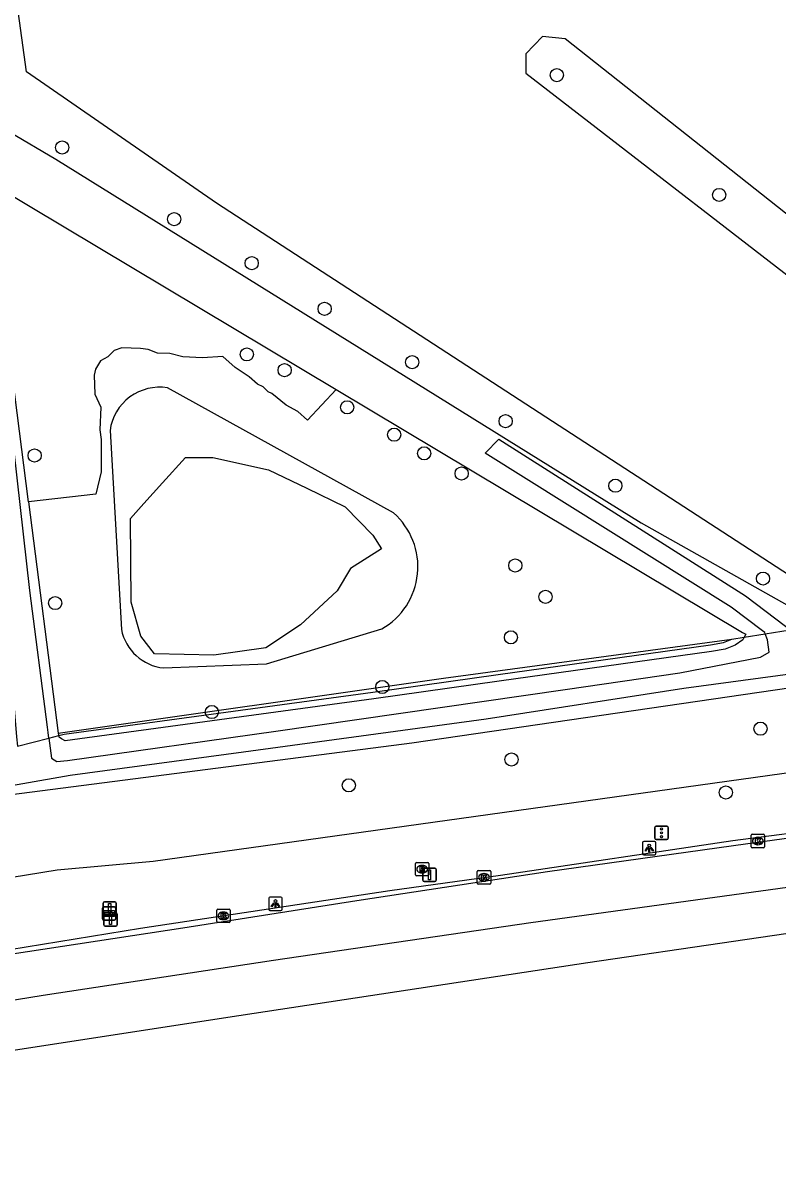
# Model space of a CAD drawing. Extents: x 162722 to 165099, y 384721 to 386283.
# Drawn here: x 164850.8 to 164906.9, y 385145.4 to 385231.4 of the extents above; entities that cross this region are included whole.
import ezdxf

# ---------------------------------------------------------------- set-up
doc = ezdxf.new("R2010")
doc.units = 0
for name, color, linetype in [('IMGEO_Afsluitpaal', 7, 'Continuous'), ('IMGEO_Berm_groen', 7, 'Continuous'), ('IMGEO_Berm_open', 7, 'Continuous'), ('IMGEO_Boom', 7, 'Continuous'), ('IMGEO_Grasland_overig', 7, 'Continuous'), ('IMGEO_Groenvoorziening', 7, 'Continuous'), ('IMGEO_Hek', 7, 'Continuous'), ('IMGEO_Kolk', 7, 'Continuous'), ('IMGEO_Lichtpunt', 7, 'Continuous'), ('IMGEO_Loofbos', 7, 'Continuous'), ('IMGEO_Meer_plas_ven_vijver', 7, 'Continuous'), ('IMGEO_OVBaan_gesloten', 7, 'Continuous'), ('IMGEO_Rijbaan_regionaal_gesloten', 7, 'Continuous'), ('IMGEO_Rioolput', 7, 'Continuous'), ('IMGEO_Sloot', 7, 'Continuous'), ('IMGEO_Verkeersbordpaal', 7, 'Continuous'), ('IMGEO_Verkeersregelinstallatiepaal', 7, 'Continuous'), ('IMGEO_Waterloop', 7, 'Continuous'), ('IMGEO_Wegwijzer', 7, 'Continuous')]:
    doc.layers.add(name, color=color, linetype=linetype)

msp = doc.modelspace()

# ---------------------------------------------------------------- linework, layer by layer
at = {"layer": 'IMGEO_Afsluitpaal'}
for p, q in [((164880.502, 385167.649), (164880.502, 385168.449)), ((164880.502, 385168.449), (164880.502, 385167.649)), ((164880.602, 385168.549), (164881.392, 385168.549)), ((164881.392, 385168.549), (164880.602, 385168.549)), ((164881.492, 385168.449), (164881.492, 385167.649)), ((164881.492, 385167.649), (164881.492, 385168.449)), ((164881.392, 385167.549), (164880.602, 385167.549)), ((164880.602, 385167.549), (164881.392, 385167.549))]:
    msp.add_line(p, q, dxfattribs=at)
msp.add_lwpolyline([(164880.922, 385168.424), (164881.072, 385168.424), (164881.072, 385167.674), (164880.922, 385167.674), (164880.922, 385168.424)], dxfattribs=at)
for centre, start, end in [((164880.602, 385168.449), 90, 180), ((164880.602, 385168.449), 90, 180), ((164881.392, 385168.449), 0, 90), ((164881.392, 385168.449), 360, 90), ((164880.602, 385167.649), 180, 270), ((164880.602, 385167.649), 180, 270), ((164881.392, 385167.649), 270, 0), ((164881.392, 385167.649), 270, 0)]:
    msp.add_arc(centre, 0.1, start, end, dxfattribs=at)
at = {"layer": 'IMGEO_Berm_groen'}
for points in [[(165053.347, 385195.235), (165050.867, 385194.892), (165047.879, 385194.968), (165020.754, 385191.117), (164968.362, 385183.813), (164968.099, 385183.778), (164951.242, 385181.517), (164918.73, 385177.161), (164860.451, 385169.035), (164853.324, 385168.402), (164822.912, 385163.455), (164793.252, 385158.032), (164763.421, 385152.41), (164747.386, 385149.269)], [(164904.385, 385185.72), (164904.287, 385185.535), (164903.704, 385185.129), (164902.977, 385184.83), (164901.964, 385184.661), (164886.173, 385182.447), (164876.853, 385181.141), (164853.915, 385178.022), (164853.648, 385178.168), (164853.483, 385178.289), (164853.453, 385178.415)], [(164903.463, 385185.57), (164904.385, 385185.72)], [(164853.453, 385178.415), (164853.847, 385178.518), (164876.785, 385181.636), (164886.103, 385182.942), (164901.889, 385185.155), (164902.839, 385185.314), (164903.463, 385185.57)], [(164911.449, 385182.479), (164879.683, 385177.83), (164847.614, 385173.706), (164820.893, 385169.445), (164793.841, 385164.825), (164766.276, 385160.23), (164742.289, 385155.344), (164732.624, 385155.023), (164731.37, 385154.669), (164730.582, 385153.876), (164729.845, 385151.403), (164729.489, 385150.153)]]:
    msp.add_lwpolyline(points, dxfattribs=at)
at = {"layer": 'IMGEO_Berm_open'}
msp.add_lwpolyline([(164748.25, 385145.448), (164754.294, 385146.524), (164763.118, 385148.039), (164771.683, 385149.514), (164781.432, 385151.24), (164790.001, 385152.706), (164797.988, 385154.071), (164809.054, 385155.829), (164817.676, 385157.191), (164832.526, 385159.59), (164849.806, 385162.5), (164859.528, 385164.078), (164878.043, 385166.894), (164886.266, 385168.037), (164903.531, 385170.617), (164918.855, 385172.593)], dxfattribs=at)
at = {"layer": 'IMGEO_Boom'}
for centre in [(164890.46, 385227.507), (164853.698, 385222.122), (164902.526, 385218.598), (164862.029, 385216.8), (164867.784, 385213.526), (164873.205, 385210.128), (164867.419, 385206.742), (164879.711, 385206.165), (164870.231, 385205.572), (164874.883, 385202.812), (164886.657, 385201.778), (164878.372, 385200.772), (164851.652, 385199.225), (164880.602, 385199.387), (164883.388, 385197.892), (164894.814, 385196.983), (164887.374, 385191.051), (164905.784, 385190.076), (164889.617, 385188.72), (164853.179, 385188.256), (164887.05, 385185.708), (164877.491, 385182.017), (164864.819, 385180.155), (164905.596, 385178.917), (164887.097, 385176.628), (164875.003, 385174.706), (164903.027, 385174.172)]:
    msp.add_circle(centre, 0.489, dxfattribs=at)
at = {"layer": 'IMGEO_Grasland_overig'}
for points in [[(164910.641, 385188.43), (164865.161, 385217.981), (164851.057, 385227.755), (164845.818, 385265.689), (164843.701, 385270.98), (164838.434, 385273.618), (164833.076, 385274.808), (164791.255, 385276.446), (164791.049, 385329.189), (164828.149, 385339.674), (164852.932, 385346.413), (164860.059, 385346.98), (164859.395, 385332.725), (164856.401, 385311.197), (164883.623, 385302.383), (164926.719, 385288.44)], [(164922.058, 385205.687), (164891.087, 385230.214), (164889.402, 385230.384), (164888.154, 385229.08), (164888.154, 385227.652), (164913.113, 385208.371)], [(164849.784, 385223.285), (164853.217, 385221.254), (164896.724, 385194.229), (164909.304, 385187.127), (164909.863, 385186.831), (164910.177, 385186.66)], [(164874.052, 385204.133), (164904.251, 385186.064), (164904.502, 385185.942), (164904.385, 385185.72)], [(164851.21, 385195.78), (164853.409, 385178.593)], [(164904.385, 385185.72), (164905.952, 385185.974)], [(164852.709, 385178.22), (164853.453, 385178.415)], [(164853.409, 385178.593), (164853.453, 385178.415)]]:
    msp.add_lwpolyline(points, dxfattribs=at)
at = {"layer": 'IMGEO_Groenvoorziening'}
for points in [[(164878.332, 385194.953), (164861.534, 385204.257)], [(164857.255, 385201.095), (164858.099, 385186.291)], [(164861.241, 385183.436), (164868.891, 385183.749), (164877.459, 385186.337)], [(164853.409, 385178.593), (164882.047, 385182.67), (164903.463, 385185.57)]]:
    msp.add_lwpolyline(points, dxfattribs=at)
for centre, radius, start, end in [((164860.941, 385200.584), 3.721, 80.82431, 172.10135), ((164874.81, 385190.958), 5.326, 299.82521, 48.6035), ((164861.607, 385186.995), 3.578, 191.35167, 264.12818)]:
    msp.add_arc(centre, radius, start, end, dxfattribs=at)
at = {"layer": 'IMGEO_Hek'}
msp.add_lwpolyline([(164853.409, 385178.593), (164882.047, 385182.67), (164903.463, 385185.57), (164904.385, 385185.72)], dxfattribs=at)
at = {"layer": 'IMGEO_Kolk'}
for p, q in [((164904.975, 385171.068), (164905.827, 385171.068)), ((164904.9, 385170.142), (164904.9, 385170.994)), ((164905.411, 385170.288), (164905.386, 385170.288)), ((164905.388, 385170.848), (164905.413, 385170.848)), ((164905.901, 385170.994), (164905.901, 385170.142)), ((164905.827, 385170.068), (164904.975, 385170.068)), ((164884.546, 385167.438), (164884.546, 385168.29)), ((164884.621, 385168.364), (164885.473, 385168.364)), ((164885.057, 385167.584), (164885.032, 385167.584)), ((164885.034, 385168.144), (164885.059, 385168.144)), ((164885.547, 385168.29), (164885.547, 385167.438)), ((164885.473, 385167.364), (164884.621, 385167.364)), ((164865.184, 385164.574), (164865.184, 385165.426)), ((164865.259, 385165.5), (164866.111, 385165.5)), ((164865.672, 385165.28), (164865.697, 385165.28)), ((164866.185, 385165.426), (164866.185, 385164.574)), ((164866.111, 385164.5), (164865.259, 385164.5)), ((164865.695, 385164.72), (164865.67, 385164.72))]:
    msp.add_line(p, q, dxfattribs=at)
for points in [[(164904.975, 385171.068), (164905.827, 385171.068)], [(164904.9, 385170.142), (164904.9, 385170.994)], [(164905.221, 385170.768), (164905.344, 385170.768), (164905.344, 385170.617), (164905.474, 385170.768), (164905.638, 385170.768), (164905.492, 385170.617), (164905.645, 385170.368), (164905.493, 385170.368), (164905.408, 385170.532), (164905.344, 385170.465), (164905.344, 385170.368), (164905.221, 385170.368), (164905.221, 385170.768)], [(164905.901, 385170.994), (164905.901, 385170.142)], [(164905.827, 385170.068), (164904.975, 385170.068)], [(164884.546, 385167.438), (164884.546, 385168.29)], [(164884.621, 385168.364), (164885.473, 385168.364)], [(164884.867, 385168.064), (164884.99, 385168.064), (164884.99, 385167.913), (164885.12, 385168.064), (164885.284, 385168.064), (164885.138, 385167.913), (164885.291, 385167.664), (164885.139, 385167.664), (164885.054, 385167.828), (164884.99, 385167.761), (164884.99, 385167.664), (164884.867, 385167.664), (164884.867, 385168.064)], [(164885.547, 385168.29), (164885.547, 385167.438)], [(164885.473, 385167.364), (164884.621, 385167.364)], [(164865.184, 385164.574), (164865.184, 385165.426)], [(164865.259, 385165.5), (164866.111, 385165.5)], [(164865.505, 385165.2), (164865.628, 385165.2), (164865.628, 385165.049), (164865.758, 385165.2), (164865.922, 385165.2), (164865.776, 385165.049), (164865.929, 385164.8), (164865.777, 385164.8), (164865.692, 385164.964), (164865.628, 385164.897), (164865.628, 385164.8), (164865.505, 385164.8), (164865.505, 385165.2)], [(164866.185, 385165.426), (164866.185, 385164.574)], [(164866.111, 385164.5), (164865.259, 385164.5)]]:
    msp.add_lwpolyline(points, dxfattribs=at)
for centre, start, end in [((164904.977, 385170.992), 91.55205, 178.44795), ((164904.977, 385170.992), 91.55205, 178.44795), ((164905.825, 385170.992), 1.55205, 88.44795), ((164905.825, 385170.992), 1.55205, 88.44795), ((164904.977, 385170.144), 181.55205, 268.44795), ((164904.977, 385170.144), 181.55205, 268.44795), ((164905.825, 385170.144), 271.55205, 358.44795), ((164905.825, 385170.144), 271.55205, 358.44795), ((164884.623, 385168.288), 91.55205, 178.44795), ((164884.623, 385168.288), 91.55205, 178.44795), ((164885.471, 385168.288), 1.55205, 88.44795), ((164885.471, 385168.288), 1.55205, 88.44795), ((164884.623, 385167.44), 181.55205, 268.44795), ((164884.623, 385167.44), 181.55205, 268.44795), ((164885.471, 385167.44), 271.55205, 358.44795), ((164885.471, 385167.44), 271.55205, 358.44795), ((164865.261, 385165.424), 91.55205, 178.44795), ((164865.261, 385165.424), 91.55205, 178.44795), ((164866.109, 385165.424), 1.55205, 88.44795), ((164866.109, 385165.424), 1.55205, 88.44795), ((164865.261, 385164.576), 181.55205, 268.44795), ((164865.261, 385164.576), 181.55205, 268.44795), ((164866.109, 385164.576), 271.55205, 358.44795), ((164866.109, 385164.576), 271.55205, 358.44795)]:
    msp.add_arc(centre, 0.0765, start, end, dxfattribs=at)
for centre, major_axis, ratio, start_param, end_param in [((164905.387, 385170.568), (-0.387, 0.002), 0.722429, 4.712389, 7.853982), ((164905.412, 385170.568), (-0.39, 0.002), 0.717154, 1.570796, 4.712389), ((164885.033, 385167.864), (-0.387, 0.002), 0.722429, 4.712389, 7.853982), ((164885.058, 385167.864), (-0.39, 0.002), 0.717154, 1.570796, 4.712389), ((164865.671, 385165), (-0.387, 0.002), 0.722429, 4.712389, 7.853982), ((164865.696, 385165), (-0.39, 0.002), 0.717154, 1.570796, 4.712389)]:
    msp.add_ellipse(centre, major_axis=major_axis, ratio=ratio, start_param=start_param, end_param=end_param, dxfattribs=at)
at = {"layer": 'IMGEO_Lichtpunt'}
for p, q in [((164896.835, 385170.436), (164896.835, 385169.629)), ((164896.835, 385170.436), (164896.835, 385169.629)), ((164897.737, 385170.531), (164896.929, 385170.531)), ((164897.737, 385170.531), (164896.929, 385170.531)), ((164897.831, 385169.629), (164897.831, 385170.436)), ((164897.831, 385169.629), (164897.831, 385170.436)), ((164896.929, 385169.535), (164897.737, 385169.535)), ((164896.929, 385169.535), (164897.737, 385169.535)), ((164869.05, 385166.309), (164869.05, 385165.502)), ((164869.05, 385166.309), (164869.05, 385165.502)), ((164869.952, 385166.404), (164869.144, 385166.404)), ((164869.952, 385166.404), (164869.144, 385166.404)), ((164870.046, 385165.502), (164870.046, 385166.309)), ((164870.046, 385165.502), (164870.046, 385166.309)), ((164869.144, 385165.408), (164869.952, 385165.408)), ((164869.144, 385165.408), (164869.952, 385165.408))]:
    msp.add_line(p, q, dxfattribs=at)
for points in [[(164897.209, 385170.1), (164897.248, 385170.072), (164897.06, 385169.81), (164897.022, 385169.837), (164897.209, 385170.1)], [(164897.311, 385170.052), (164897.358, 385170.052), (164897.358, 385169.73), (164897.311, 385169.73), (164897.311, 385170.052)], [(164897.421, 385170.072), (164897.459, 385170.099), (164897.646, 385169.837), (164897.607, 385169.809), (164897.421, 385170.072)], [(164869.424, 385165.973), (164869.463, 385165.945), (164869.275, 385165.683), (164869.237, 385165.71), (164869.424, 385165.973)], [(164869.526, 385165.925), (164869.573, 385165.925), (164869.573, 385165.603), (164869.526, 385165.603), (164869.526, 385165.925)], [(164869.636, 385165.945), (164869.674, 385165.972), (164869.861, 385165.71), (164869.822, 385165.682), (164869.636, 385165.945)]]:
    msp.add_lwpolyline(points, dxfattribs=at)
for centre in [(164897.334, 385170.234), (164869.549, 385166.107)]:
    msp.add_circle(centre, 0.0994, dxfattribs=at)
for centre, start, end in [((164896.929, 385170.436), 90, 180), ((164896.929, 385170.436), 90, 180), ((164897.737, 385170.436), 0, 90), ((164897.737, 385170.436), 0, 90), ((164896.929, 385169.629), 180, 270), ((164896.929, 385169.629), 180, 270), ((164897.737, 385169.629), 270, 0), ((164897.737, 385169.629), 270, 360), ((164869.144, 385166.309), 90, 180), ((164869.144, 385166.309), 90, 180), ((164869.952, 385166.309), 0, 90), ((164869.952, 385166.309), 0, 90), ((164869.144, 385165.502), 180, 270), ((164869.144, 385165.502), 180, 270), ((164869.952, 385165.502), 270, 0), ((164869.952, 385165.502), 270, 360)]:
    msp.add_arc(centre, 0.0946, start, end, dxfattribs=at)
at = {"layer": 'IMGEO_Loofbos'}
for points in [[(164848.771, 385219.259), (164874.052, 385204.133)], [(164851.21, 385195.78), (164849.343, 385210.379), (164848.983, 385212.397)], [(164874.052, 385204.133), (164871.936, 385201.845), (164871.224, 385202.489), (164870.343, 385202.965), (164869.291, 385203.847), (164869.02, 385203.949), (164868.647, 385204.322), (164868.206, 385204.526), (164867.601, 385205.073), (164866.545, 385205.781), (164865.629, 385206.596), (164864.137, 385206.494), (164862.679, 385206.562), (164861.695, 385206.799), (164860.78, 385206.833), (164860.101, 385207.105), (164859.525, 385207.173), (164858.123, 385207.224), (164857.558, 385207.037), (164857.083, 385206.562), (164856.541, 385206.256), (164856.168, 385205.645), (164856.066, 385205.204), (164856.134, 385203.779), (164856.575, 385202.829), (164856.507, 385201.132), (164856.608, 385200.419), (164856.608, 385198.01), (164856.211, 385196.346), (164851.21, 385195.78)]]:
    msp.add_lwpolyline(points, dxfattribs=at)
at = {"layer": 'IMGEO_Meer_plas_ven_vijver'}
for points in [[(164905.952, 385185.974), (164905.914, 385186.073), (164905.755, 385186.193), (164903.423, 385187.962), (164885.144, 385199.402), (164886.159, 385200.443), (164904.478, 385188.806), (164907.451, 385186.545), (164907.806, 385186.275)], [(164862.866, 385199.088), (164864.888, 385199.088), (164869.024, 385198.168), (164871.873, 385196.789), (164874.722, 385195.41), (164876.776, 385193.311), (164877.433, 385192.285), (164875.135, 385190.814), (164874.125, 385189.159), (164871.413, 385186.631), (164868.84, 385184.93), (164864.98, 385184.378), (164860.569, 385184.47), (164859.558, 385185.803), (164858.822, 385188.331), (164858.777, 385194.555), (164859.779, 385195.666), (164861.166, 385197.203), (164862.866, 385199.088)]]:
    msp.add_lwpolyline(points, dxfattribs=at)
at = {"layer": 'IMGEO_OVBaan_gesloten'}
for points in [[(164843.824, 385161.19), (164848.504, 385161.957), (164862.657, 385164.111), (164875.592, 385166.137), (164889.757, 385168.295), (164903.581, 385170.241), (164917.937, 385172.214), (164930.671, 385174.017), (164943.145, 385175.737), (164960.572, 385177.959), (164968.758, 385179.103)], [(164969.236, 385175.718), (164959.218, 385174.305), (164941.315, 385171.778), (164919.305, 385168.713), (164888.539, 385164.495), (164869.396, 385161.677), (164852.278, 385159.076), (164844.344, 385157.801)]]:
    msp.add_lwpolyline(points, dxfattribs=at)
at = {"layer": 'IMGEO_Rijbaan_regionaal_gesloten'}
msp.add_lwpolyline([(164969.689, 385172.509), (164953.757, 385170.207), (164929.434, 385166.798), (164914.423, 385164.672), (164892.759, 385161.5), (164866.02, 385157.449), (164844.898, 385154.191)], dxfattribs=at)
at = {"layer": 'IMGEO_Rioolput'}
for p, q in [((164879.955, 385168.043), (164879.955, 385168.895)), ((164880.03, 385168.969), (164880.882, 385168.969)), ((164880.443, 385168.749), (164880.468, 385168.749)), ((164880.956, 385168.895), (164880.956, 385168.043)), ((164880.882, 385167.969), (164880.03, 385167.969)), ((164880.466, 385168.189), (164880.441, 385168.189))]:
    msp.add_line(p, q, dxfattribs=at)
for points in [[(164879.955, 385168.043), (164879.955, 385168.895)], [(164880.03, 385168.969), (164880.882, 385168.969)], [(164880.544, 385168.667), (164880.292, 385168.669), (164880.292, 385168.269)], [(164880.292, 385168.269), (164880.416, 385168.269), (164880.416, 385168.431), (164880.427, 385168.431)], [(164880.47, 385168.588), (164880.416, 385168.588), (164880.416, 385168.507)], [(164880.416, 385168.507), (164880.468, 385168.507)], [(164880.956, 385168.895), (164880.956, 385168.043)], [(164880.882, 385167.969), (164880.03, 385167.969)], [(164880.474, 385168.402), (164880.545, 385168.269), (164880.685, 385168.269), (164880.62, 385168.395)]]:
    msp.add_lwpolyline(points, dxfattribs=at)
for centre, radius, start, end in [((164880.032, 385168.893), 0.0765, 91.55205, 178.44795), ((164880.032, 385168.893), 0.0765, 91.55205, 178.44795), ((164880.426, 385168.378), 0.0533, 26.02933, 88.69889), ((164880.452, 385168.696), 0.19, 274.7715, 282.96867), ((164880.476, 385168.492), 0.0964, 77.00612, 93.18647), ((164880.49, 385168.549), 0.0378, 276.66336, 79.67722), ((164880.543, 385168.557), 0.109, 350.36119, 89.41601), ((164880.541, 385168.557), 0.112, 277.58423, 350.98172), ((164880.525, 385168.342), 0.108, 29.51342, 73.79051), ((164880.88, 385168.893), 0.0765, 1.55205, 88.44795), ((164880.88, 385168.893), 0.0765, 1.55205, 88.44795), ((164880.032, 385168.045), 0.0765, 181.55205, 268.44795), ((164880.032, 385168.045), 0.0765, 181.55205, 268.44795), ((164880.88, 385168.045), 0.0765, 271.55205, 358.44795), ((164880.88, 385168.045), 0.0765, 271.55205, 358.44795)]:
    msp.add_arc(centre, radius, start, end, dxfattribs=at)
for centre, major_axis, ratio, start_param, end_param in [((164880.442, 385168.469), (-0.387, 0.002), 0.722429, 4.712389, 7.853982), ((164880.467, 385168.469), (-0.39, 0.002), 0.717154, 1.570796, 4.712389)]:
    msp.add_ellipse(centre, major_axis=major_axis, ratio=ratio, start_param=start_param, end_param=end_param, dxfattribs=at)
at = {"layer": 'IMGEO_Sloot'}
for points in [[(164852.709, 385178.22), (164852.906, 385176.725), (164853.304, 385176.483), (164854.089, 385176.563), (164869.567, 385178.743), (164891.074, 385181.823), (164899.593, 385183.072), (164905.591, 385184.232), (164906.247, 385184.597), (164906.122, 385185.529), (164905.952, 385185.974)], [(164905.952, 385185.974), (164907.806, 385186.275)], [(164911.307, 385183.45), (164899.902, 385181.914), (164885.215, 385179.626), (164867.188, 385177.161), (164854.302, 385175.448), (164843.716, 385173.571), (164821.91, 385170.579), (164801.242, 385167.149), (164785.378, 385164.375)], [(164850.369, 385177.609), (164852.709, 385178.22)]]:
    msp.add_lwpolyline(points, dxfattribs=at)
at = {"layer": 'IMGEO_Verkeersbordpaal'}
for p, q in [((164856.735, 385165.153), (164856.735, 385165.953)), ((164856.735, 385165.953), (164856.735, 385165.153)), ((164856.835, 385166.053), (164857.625, 385166.053)), ((164857.625, 385166.053), (164856.835, 385166.053)), ((164857.725, 385165.953), (164857.725, 385165.153)), ((164857.725, 385165.153), (164857.725, 385165.953)), ((164856.797, 385164.339), (164856.797, 385165.139)), ((164856.797, 385165.139), (164856.797, 385164.339)), ((164857.625, 385165.053), (164856.835, 385165.053)), ((164856.835, 385165.053), (164857.625, 385165.053)), ((164856.897, 385165.239), (164857.687, 385165.239)), ((164857.687, 385165.239), (164856.897, 385165.239)), ((164857.787, 385165.139), (164857.787, 385164.339)), ((164857.787, 385164.339), (164857.787, 385165.139)), ((164857.687, 385164.239), (164856.897, 385164.239)), ((164856.897, 385164.239), (164857.687, 385164.239))]:
    msp.add_line(p, q, dxfattribs=at)
for points in [[(164857.155, 385165.928), (164857.305, 385165.928), (164857.305, 385165.178), (164857.155, 385165.178), (164857.155, 385165.928)], [(164857.217, 385165.114), (164857.367, 385165.114), (164857.367, 385164.364), (164857.217, 385164.364), (164857.217, 385165.114)]]:
    msp.add_lwpolyline(points, dxfattribs=at)
for centre, start, end in [((164856.835, 385165.953), 90, 180), ((164856.835, 385165.953), 90, 180), ((164857.625, 385165.953), 0, 90), ((164857.625, 385165.953), 360, 90), ((164856.835, 385165.153), 180, 270), ((164856.835, 385165.153), 180, 270), ((164856.897, 385165.139), 90, 180), ((164856.897, 385165.139), 90, 180), ((164857.625, 385165.153), 270, 0), ((164857.625, 385165.153), 270, 0), ((164857.687, 385165.139), 0, 90), ((164857.687, 385165.139), 360, 90), ((164856.897, 385164.339), 180, 270), ((164856.897, 385164.339), 180, 270), ((164857.687, 385164.339), 270, 0), ((164857.687, 385164.339), 270, 0)]:
    msp.add_arc(centre, 0.1, start, end, dxfattribs=at)
at = {"layer": 'IMGEO_Verkeersregelinstallatiepaal'}
for p, q in [((164897.746, 385170.773), (164897.746, 385171.573)), ((164897.746, 385171.573), (164897.746, 385170.773)), ((164897.846, 385171.673), (164898.636, 385171.673)), ((164898.636, 385171.673), (164897.846, 385171.673)), ((164898.736, 385171.573), (164898.736, 385170.773)), ((164898.736, 385170.773), (164898.736, 385171.573)), ((164898.636, 385170.673), (164897.846, 385170.673)), ((164897.846, 385170.673), (164898.636, 385170.673))]:
    msp.add_line(p, q, dxfattribs=at)
for centre in [(164898.241, 385171.463), (164898.241, 385171.173), (164898.241, 385170.883)]:
    msp.add_circle(centre, 0.085, dxfattribs=at)
for centre, start, end in [((164897.846, 385171.573), 90, 180), ((164897.846, 385171.573), 90, 180), ((164898.636, 385171.573), 0, 90), ((164898.636, 385171.573), 360, 90), ((164897.846, 385170.773), 180, 270), ((164897.846, 385170.773), 180, 270), ((164898.636, 385170.773), 270, 0), ((164898.636, 385170.773), 270, 0)]:
    msp.add_arc(centre, 0.1, start, end, dxfattribs=at)
at = {"layer": 'IMGEO_Waterloop'}
msp.add_lwpolyline([(164852.709, 385178.22), (164852.654, 385178.635), (164852.604, 385179.019), (164851.288, 385189.197), (164849.887, 385201.758), (164848.496, 385211.215), (164848.126, 385211.744), (164847.438, 385211.744), (164847.068, 385211.32), (164848.169, 385201.552), (164849.493, 385188.158), (164850.31, 385178.316), (164850.369, 385177.609)], dxfattribs=at)
at = {"layer": 'IMGEO_Wegwijzer'}
for p, q in [((164856.689, 385164.776), (164856.689, 385165.576)), ((164856.689, 385165.576), (164856.689, 385164.776)), ((164856.789, 385165.676), (164857.579, 385165.676)), ((164857.579, 385165.676), (164856.789, 385165.676)), ((164857.679, 385165.576), (164857.679, 385164.776)), ((164857.679, 385164.776), (164857.679, 385165.576)), ((164857.579, 385164.676), (164856.789, 385164.676)), ((164856.789, 385164.676), (164857.579, 385164.676))]:
    msp.add_line(p, q, dxfattribs=at)
for points in [[(164856.79, 385165.408), (164857.578, 385165.408), (164857.578, 385164.944), (164856.79, 385164.944), (164856.79, 385165.408)], [(164856.855, 385165.26), (164856.855, 385165.176), (164856.855, 385165.092), (164857.266, 385165.092), (164857.266, 385165.009), (164857.513, 385165.176), (164857.266, 385165.343), (164857.266, 385165.26), (164856.855, 385165.26)]]:
    msp.add_lwpolyline(points, dxfattribs=at)
for centre, start, end in [((164856.789, 385165.576), 90, 180), ((164856.789, 385165.576), 90, 180), ((164857.579, 385165.576), 0, 90), ((164857.579, 385165.576), 360, 90), ((164856.789, 385164.776), 180, 270), ((164856.789, 385164.776), 180, 270), ((164857.579, 385164.776), 270, 0), ((164857.579, 385164.776), 270, 0)]:
    msp.add_arc(centre, 0.1, start, end, dxfattribs=at)

doc.saveas('drawing.dxf')
